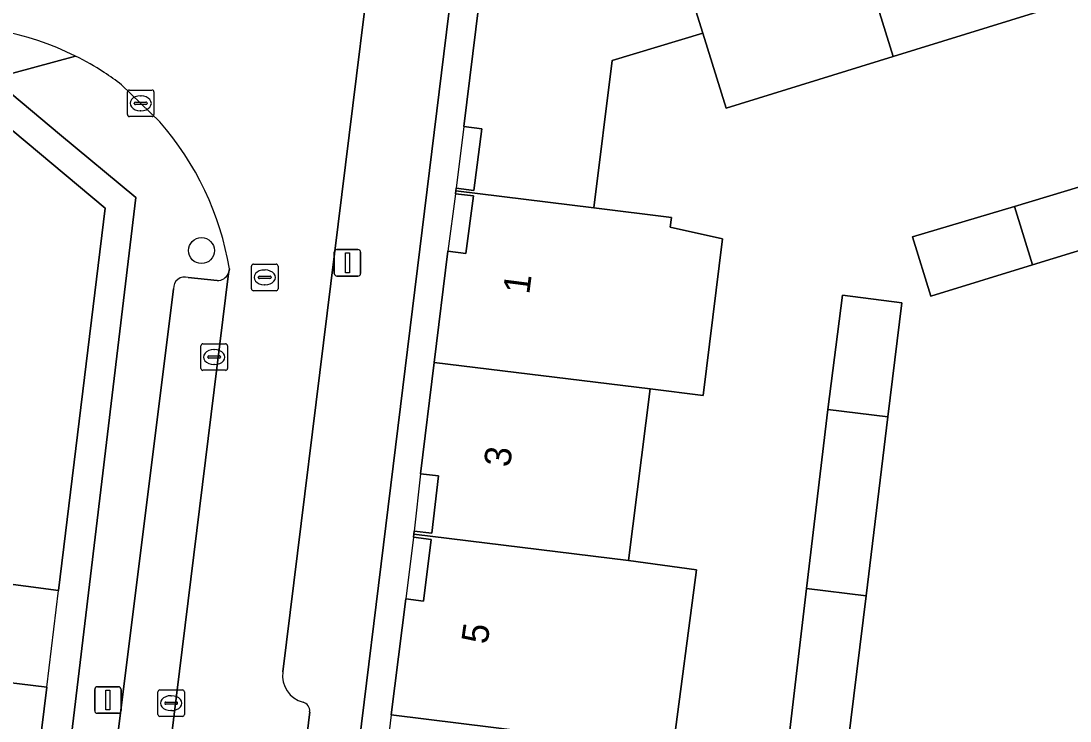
# Model space of a CAD drawing. Extents: x 161692 to 162379, y 380760 to 381678.
# Drawn here: x 162268.3 to 162307.85, y 381597.15 to 381623.55 of the extents above; entities that cross this region are included whole.
import ezdxf

# ---------------------------------------------------------------- set-up
doc = ezdxf.new("R2010")
doc.units = 0
for name, color, linetype in [('IMGEO_Boom', 7, 'Continuous'), ('IMGEO_Erf', 7, 'Continuous'), ('IMGEO_Kolk', 7, 'Continuous'), ('IMGEO_Lichtmast', 7, 'Continuous'), ('IMGEO_Pand', 7, 'Continuous'), ('IMGEO_Pand_nummerreeks', 7, 'Continuous'), ('IMGEO_Pand_overbouw', 7, 'Continuous'), ('IMGEO_Parkeervlak_open', 7, 'Continuous'), ('IMGEO_Rijbaan_lokaal_open', 7, 'Continuous'), ('IMGEO_Rioolput', 7, 'Continuous'), ('IMGEO_Voetpad_open', 7, 'Continuous')]:
    doc.layers.add(name, color=color, linetype=linetype)

msp = doc.modelspace()

# ---------------------------------------------------------------- linework, layer by layer
at = {"layer": 'IMGEO_Boom'}
msp.add_circle((162275.105, 381614.891), 0.489, dxfattribs=at)
at = {"layer": 'IMGEO_Erf'}
for points in [[(162284.801, 381626.817), (162278.22, 381573.325)], [(162287.431, 381596.745), (162282.264, 381597.389), (162282.809, 381601.759), (162283.478, 381601.677), (162283.771, 381604.004), (162283.095, 381604.089), (162283.108, 381604.199), (162283.121, 381604.309), (162283.79, 381604.232), (162284.038, 381606.394), (162283.363, 381606.477), (162283.877, 381610.674), (162284.391, 381614.872), (162285.076, 381614.777), (162285.357, 381616.955), (162284.682, 381617.037), (162284.695, 381617.141), (162284.707, 381617.244), (162285.377, 381617.159), (162285.676, 381619.488), (162285.001, 381619.57), (162285.787, 381626.009)], [(162307.494, 381624.153), (162301.187, 381622.211), (162294.887, 381620.266), (162294.009, 381623.088), (162290.596, 381622.058), (162289.901, 381616.503), (162292.829, 381616.144), (162292.783, 381615.775), (162294.756, 381615.335), (162294.017, 381609.427), (162292.02, 381609.677), (162291.211, 381603.206), (162293.771, 381602.857), (162292.88, 381596.066)]]:
    msp.add_lwpolyline(points, dxfattribs=at)
for points in [[(162310.171, 381615.499), (162306.442, 381614.355), (162302.603, 381613.178), (162301.921, 381615.404), (162305.766, 381616.56), (162309.501, 381617.684), (162315.811, 381619.616), (162322.3, 381621.666), (162322.979, 381619.427), (162316.48, 381617.434)], [(162250.383, 381615.155), (162266.972, 381620.254), (162271.473, 381616.486), (162269.719, 381602.078), (162267.24, 381602.408), (162266.788, 381598.736), (162269.279, 381598.429), (162268.009, 381588.111), (162269.174, 381588.024), (162272.637, 381616.893), (162269.759, 381619.285), (162267.24, 381621.379), (162250.023, 381616.184)], [(162300.165, 381601.88), (162299.346, 381595.249), (162297.142, 381595.531), (162297.924, 381602.145), (162298.721, 381608.896), (162299.274, 381613.209), (162301.517, 381612.921), (162300.991, 381608.628)]]:
    msp.add_lwpolyline(points, close=True, dxfattribs=at)
at = {"layer": 'IMGEO_Kolk'}
for p, q in [((162272.314, 381620.019), (162272.314, 381620.871)), ((162272.389, 381620.945), (162273.241, 381620.945)), ((162273.315, 381620.871), (162273.315, 381620.019)), ((162272.616, 381620.488), (162273.014, 381620.488)), ((162272.802, 381620.725), (162272.827, 381620.725)), ((162272.573, 381620.439), (162272.573, 381620.451)), ((162273.011, 381620.402), (162272.613, 381620.402)), ((162272.825, 381620.165), (162272.8, 381620.165)), ((162273.057, 381620.451), (162273.057, 381620.439)), ((162273.241, 381619.945), (162272.389, 381619.945)), ((162275.162, 381611.377), (162276.014, 381611.377)), ((162275.087, 381610.451), (162275.087, 381611.303)), ((162275.575, 381611.157), (162275.6, 381611.157)), ((162276.088, 381611.303), (162276.088, 381610.451)), ((162275.346, 381610.871), (162275.346, 381610.883)), ((162275.784, 381610.834), (162275.386, 381610.834)), ((162275.389, 381610.92), (162275.787, 381610.92)), ((162275.598, 381610.597), (162275.573, 381610.597)), ((162275.83, 381610.883), (162275.83, 381610.871)), ((162276.014, 381610.377), (162275.162, 381610.377)), ((162273.538, 381598.328), (162274.39, 381598.328)), ((162273.463, 381597.402), (162273.463, 381598.254)), ((162273.951, 381598.108), (162273.976, 381598.108)), ((162274.464, 381598.254), (162274.464, 381597.402)), ((162273.722, 381597.822), (162273.722, 381597.834)), ((162274.16, 381597.785), (162273.762, 381597.785)), ((162273.765, 381597.871), (162274.163, 381597.871)), ((162273.974, 381597.548), (162273.949, 381597.548)), ((162274.206, 381597.834), (162274.206, 381597.822)), ((162274.39, 381597.328), (162273.538, 381597.328))]:
    msp.add_line(p, q, dxfattribs=at)
for points in [[(162272.314, 381620.019), (162272.314, 381620.871)], [(162272.389, 381620.945), (162273.241, 381620.945)], [(162273.315, 381620.871), (162273.315, 381620.019)], [(162273.241, 381619.945), (162272.389, 381619.945)], [(162275.162, 381611.377), (162276.014, 381611.377)], [(162275.087, 381610.451), (162275.087, 381611.303)], [(162276.088, 381611.303), (162276.088, 381610.451)], [(162276.014, 381610.377), (162275.162, 381610.377)], [(162273.538, 381598.328), (162274.39, 381598.328)], [(162273.463, 381597.402), (162273.463, 381598.254)], [(162274.464, 381598.254), (162274.464, 381597.402)], [(162274.39, 381597.328), (162273.538, 381597.328)]]:
    msp.add_lwpolyline(points, dxfattribs=at)
for centre, radius, start, end in [((162272.391, 381620.869), 0.0765, 91.552, 178.448), ((162272.391, 381620.869), 0.0765, 91.552, 178.448), ((162273.239, 381620.869), 0.0765, 1.552, 88.448), ((162273.239, 381620.869), 0.0765, 1.552, 88.448), ((162272.613, 381620.448), 0.0403, 85.8775, 175.7526), ((162273.018, 381620.45), 0.0386, 1.7309, 96.639), ((162272.61, 381620.438), 0.0366, 178.938, 274.7102), ((162273.014, 381620.445), 0.043, 264.8664, 352.4533), ((162272.391, 381620.021), 0.0765, 181.552, 268.448), ((162272.391, 381620.021), 0.0765, 181.552, 268.448), ((162273.239, 381620.021), 0.0765, 271.552, 358.448), ((162273.239, 381620.021), 0.0765, 271.552, 358.448), ((162275.164, 381611.301), 0.0765, 91.552, 178.448), ((162275.164, 381611.301), 0.0765, 91.552, 178.448), ((162276.012, 381611.301), 0.0765, 1.552, 88.448), ((162276.012, 381611.301), 0.0765, 1.552, 88.448), ((162275.386, 381610.88), 0.0403, 85.8775, 175.7526), ((162275.383, 381610.87), 0.0366, 178.938, 274.7102), ((162275.787, 381610.877), 0.043, 264.8664, 352.4533), ((162275.791, 381610.882), 0.0386, 1.7309, 96.639), ((162275.164, 381610.453), 0.0765, 181.552, 268.448), ((162275.164, 381610.453), 0.0765, 181.552, 268.448), ((162276.012, 381610.453), 0.0765, 271.552, 358.448), ((162276.012, 381610.453), 0.0765, 271.552, 358.448), ((162273.54, 381598.252), 0.0765, 91.552, 178.448), ((162273.54, 381598.252), 0.0765, 91.552, 178.448), ((162274.388, 381598.252), 0.0765, 1.552, 88.448), ((162274.388, 381598.252), 0.0765, 1.552, 88.448), ((162273.762, 381597.831), 0.0403, 85.8775, 175.7526), ((162273.759, 381597.821), 0.0366, 178.938, 274.7102), ((162274.163, 381597.828), 0.043, 264.8664, 352.4533), ((162274.167, 381597.833), 0.0386, 1.7309, 96.639), ((162273.54, 381597.404), 0.0765, 181.552, 268.448), ((162273.54, 381597.404), 0.0765, 181.552, 268.448), ((162274.388, 381597.404), 0.0765, 271.552, 358.448), ((162274.388, 381597.404), 0.0765, 271.552, 358.448)]:
    msp.add_arc(centre, radius, start, end, dxfattribs=at)
for centre, major_axis, ratio, start_param, end_param in [((162272.801, 381620.445), (-0.387, 0.002), 0.722429, 4.712389, 7.853982), ((162272.826, 381620.445), (-0.39, 0.002), 0.717154, 1.570796, 4.712389), ((162275.574, 381610.877), (-0.387, 0.002), 0.722429, 4.712389, 7.853982), ((162275.599, 381610.877), (-0.39, 0.002), 0.717154, 1.570796, 4.712389), ((162273.95, 381597.828), (-0.387, 0.002), 0.722429, 4.712389, 7.853982), ((162273.975, 381597.828), (-0.39, 0.002), 0.717154, 1.570796, 4.712389)]:
    msp.add_ellipse(centre, major_axis=major_axis, ratio=ratio, start_param=start_param, end_param=end_param, dxfattribs=at)
at = {"layer": 'IMGEO_Lichtmast'}
for p, q in [((162280.114, 381614.03), (162280.114, 381614.83)), ((162280.114, 381614.83), (162280.114, 381614.03)), ((162280.214, 381614.93), (162281.004, 381614.93)), ((162281.004, 381614.93), (162280.214, 381614.93)), ((162281.104, 381614.83), (162281.104, 381614.03)), ((162281.104, 381614.03), (162281.104, 381614.83)), ((162281.004, 381613.93), (162280.214, 381613.93)), ((162280.214, 381613.93), (162281.004, 381613.93)), ((162271.084, 381597.546), (162271.084, 381598.346)), ((162271.084, 381598.346), (162271.084, 381597.546)), ((162271.184, 381598.446), (162271.974, 381598.446)), ((162271.974, 381598.446), (162271.184, 381598.446)), ((162272.074, 381598.346), (162272.074, 381597.546)), ((162272.074, 381597.546), (162272.074, 381598.346)), ((162271.974, 381597.446), (162271.184, 381597.446)), ((162271.184, 381597.446), (162271.974, 381597.446))]:
    msp.add_line(p, q, dxfattribs=at)
for points in [[(162280.534, 381614.805), (162280.684, 381614.805), (162280.684, 381614.055), (162280.534, 381614.055), (162280.534, 381614.805)], [(162271.504, 381598.321), (162271.654, 381598.321), (162271.654, 381597.571), (162271.504, 381597.571), (162271.504, 381598.321)]]:
    msp.add_lwpolyline(points, dxfattribs=at)
for centre, start, end in [((162280.214, 381614.83), 90, 180), ((162280.214, 381614.83), 90, 180), ((162281.004, 381614.83), 0, 90), ((162281.004, 381614.83), 360, 90), ((162280.214, 381614.03), 180, 270), ((162280.214, 381614.03), 180, 270), ((162281.004, 381614.03), 270, 0), ((162281.004, 381614.03), 270, 0), ((162271.184, 381598.346), 90, 180), ((162271.184, 381598.346), 90, 180), ((162271.974, 381598.346), 0, 90), ((162271.974, 381598.346), 360, 90), ((162271.184, 381597.546), 180, 270), ((162271.184, 381597.546), 180, 270), ((162271.974, 381597.546), 270, 0), ((162271.974, 381597.546), 270, 0)]:
    msp.add_arc(centre, 0.1, start, end, dxfattribs=at)
at = {"layer": 'IMGEO_Pand'}
for points in [[(162307.494, 381624.153), (162305.065, 381631.962), (162304.963, 381631.934), (162305.167, 381631.268), (162302.97, 381630.621), (162302.768, 381631.271), (162298.757, 381630.023), (162301.187, 381622.211)], [(162298.757, 381630.023), (162294.746, 381628.775), (162294.958, 381628.148), (162292.763, 381627.461), (162292.56, 381628.11), (162292.457, 381628.078), (162294.009, 381623.088), (162294.887, 381620.266), (162301.187, 381622.211)], [(162290.596, 381622.058), (162294.009, 381623.088), (162292.457, 381628.078), (162292.355, 381628.046), (162292.547, 381627.416), (162289.971, 381626.606), (162289.767, 381627.255), (162285.787, 381626.009), (162285.001, 381619.57), (162285.676, 381619.488), (162285.377, 381617.159), (162284.707, 381617.244), (162284.695, 381617.141), (162289.901, 381616.503)], [(162251.095, 381612.839), (162252.52, 381604.788), (162252.396, 381604.05), (162252.541, 381604.032), (162255.829, 381603.619), (162254.121, 381589.999), (162255.825, 381589.795), (162255.804, 381589.616), (162268.009, 381588.111), (162269.279, 381598.429), (162266.788, 381598.736), (162267.24, 381602.408), (162269.719, 381602.078), (162271.473, 381616.486), (162266.972, 381620.254), (162250.383, 381615.155), (162250.773, 381613.887)], [(162309.501, 381617.684), (162305.766, 381616.56), (162306.442, 381614.355), (162310.171, 381615.499)], [(162292.783, 381615.775), (162292.829, 381616.144), (162289.901, 381616.503), (162284.695, 381617.141), (162284.682, 381617.037), (162285.357, 381616.955), (162285.076, 381614.777), (162284.391, 381614.872), (162283.877, 381610.674), (162292.02, 381609.677), (162294.017, 381609.427), (162294.756, 381615.335)], [(162306.442, 381614.355), (162305.766, 381616.56), (162301.921, 381615.404), (162302.603, 381613.178)], [(162300.991, 381608.628), (162301.517, 381612.921), (162299.274, 381613.209), (162298.721, 381608.896)], [(162291.211, 381603.206), (162292.02, 381609.677), (162283.877, 381610.674), (162283.363, 381606.477), (162284.038, 381606.394), (162283.79, 381604.232), (162283.121, 381604.309), (162283.108, 381604.199)], [(162300.991, 381608.628), (162298.721, 381608.896), (162297.924, 381602.145), (162300.165, 381601.88)], [(162291.211, 381603.206), (162283.108, 381604.199), (162283.095, 381604.089), (162283.771, 381604.004), (162283.478, 381601.677), (162282.809, 381601.759), (162282.264, 381597.389), (162287.431, 381596.745), (162288.124, 381596.659), (162292.88, 381596.066), (162293.771, 381602.857)], [(162300.165, 381601.88), (162297.924, 381602.145), (162297.142, 381595.531), (162299.346, 381595.249)]]:
    msp.add_lwpolyline(points, close=True, dxfattribs=at)
at = {"layer": 'IMGEO_Pand_overbouw'}
for points in [[(162284.707, 381617.244), (162285.377, 381617.159), (162285.676, 381619.488), (162285.001, 381619.57)], [(162284.682, 381617.037), (162284.391, 381614.872), (162285.076, 381614.777), (162285.357, 381616.955)], [(162283.363, 381606.477), (162283.121, 381604.309), (162283.79, 381604.232), (162284.038, 381606.394)], [(162283.095, 381604.089), (162282.809, 381601.759), (162283.478, 381601.677), (162283.771, 381604.004)], [(162269.279, 381598.429), (162269.719, 381602.078), (162267.24, 381602.408), (162266.788, 381598.736)], [(162281.702, 381592.805), (162286.869, 381592.181), (162287.431, 381596.745), (162282.264, 381597.389)]]:
    msp.add_lwpolyline(points, close=True, dxfattribs=at)
at = {"layer": 'IMGEO_Parkeervlak_open'}
for points in [[(162273.834, 381595.464), (162276.127, 381614.03)], [(162275.696, 381613.761), (162274.607, 381613.873)], [(162274.052, 381613.451), (162271.935, 381596.54)]]:
    msp.add_lwpolyline(points, dxfattribs=at)
for centre, radius, start, end in [((162274.476, 381613.469), 0.424, 72.033, 182.4628), ((162275.703, 381614.23), 0.469, 269.1619, 334.7771)]:
    msp.add_arc(centre, radius, start, end, dxfattribs=at)
at = {"layer": 'IMGEO_Rijbaan_lokaal_open'}
for points in [[(162278.179, 381599.004), (162282.074, 381630.538)], [(162272.093, 381621.147), (162273.534, 381619.746)], [(162276.16, 381614.205), (162276.127, 381614.03), (162273.834, 381595.464), (162271.583, 381577.153), (162270.793, 381570.751), (162270.736, 381570.267), (162275.813, 381569.627), (162276.161, 381572.464), (162276.188, 381572.685), (162279.186, 381597.501)]]:
    msp.add_lwpolyline(points, dxfattribs=at)
for centre, radius, start, end in [((162265.478, 381612.414), 10.956, 63.5863, 95.626), ((162265.648, 381612.716), 10.611, 56.9413, 63.6828), ((162265.579, 381612.582), 10.76, 52.7464, 57.0241), ((162265.05, 381612.332), 11.267, 9.567, 41.1476), ((162279.179, 381598.851), 1.012, 171.2906, 256.0429), ((162278.843, 381597.537), 0.344, 354.0157, 74.5774)]:
    msp.add_arc(centre, radius, start, end, dxfattribs=at)
at = {"layer": 'IMGEO_Rioolput'}
for p, q in [((162276.991, 381613.454), (162276.991, 381614.306)), ((162277.066, 381614.38), (162277.918, 381614.38)), ((162277.479, 381614.16), (162277.504, 381614.16)), ((162277.992, 381614.306), (162277.992, 381613.454)), ((162277.25, 381613.874), (162277.25, 381613.886)), ((162277.688, 381613.837), (162277.29, 381613.837)), ((162277.293, 381613.923), (162277.691, 381613.923)), ((162277.734, 381613.886), (162277.734, 381613.874)), ((162277.918, 381613.38), (162277.066, 381613.38)), ((162277.502, 381613.6), (162277.477, 381613.6))]:
    msp.add_line(p, q, dxfattribs=at)
for points in [[(162276.991, 381613.454), (162276.991, 381614.306)], [(162277.066, 381614.38), (162277.918, 381614.38)], [(162277.992, 381614.306), (162277.992, 381613.454)], [(162277.918, 381613.38), (162277.066, 381613.38)]]:
    msp.add_lwpolyline(points, dxfattribs=at)
for centre, radius, start, end in [((162277.068, 381614.304), 0.0765, 91.552, 178.448), ((162277.068, 381614.304), 0.0765, 91.552, 178.448), ((162277.916, 381614.304), 0.0765, 1.552, 88.448), ((162277.916, 381614.304), 0.0765, 1.552, 88.448), ((162277.29, 381613.883), 0.0403, 85.8775, 175.7526), ((162277.287, 381613.873), 0.0366, 178.938, 274.7102), ((162277.691, 381613.88), 0.043, 264.8664, 352.4533), ((162277.695, 381613.885), 0.0386, 1.7309, 96.639), ((162277.068, 381613.456), 0.0765, 181.552, 268.448), ((162277.068, 381613.456), 0.0765, 181.552, 268.448), ((162277.916, 381613.456), 0.0765, 271.552, 358.448), ((162277.916, 381613.456), 0.0765, 271.552, 358.448)]:
    msp.add_arc(centre, radius, start, end, dxfattribs=at)
for centre, major_axis, ratio, start_param, end_param in [((162277.478, 381613.88), (-0.387, 0.002), 0.722429, 4.712389, 7.853982), ((162277.503, 381613.88), (-0.39, 0.002), 0.717154, 1.570796, 4.712389)]:
    msp.add_ellipse(centre, major_axis=major_axis, ratio=ratio, start_param=start_param, end_param=end_param, dxfattribs=at)
at = {"layer": 'IMGEO_Voetpad_open'}
for points in [[(162282.074, 381630.538), (162278.179, 381599.004)], [(162279.186, 381597.501), (162276.188, 381572.685), (162278.22, 381573.325), (162284.801, 381626.817)], [(162250.773, 381613.887), (162250.383, 381615.155), (162250.023, 381616.184), (162267.24, 381621.379), (162270.352, 381622.227)], [(162270.352, 381622.227), (162267.24, 381621.379), (162269.759, 381619.285), (162272.637, 381616.893), (162269.174, 381588.024), (162268.009, 381588.111), (162267.289, 381582.298), (162268.473, 381582.165), (162266.543, 381567.5), (162268.237, 381567.5), (162268.683, 381571.18), (162268.944, 381571.171), (162268.861, 381571.486), (162269.467, 381576.487)], [(162273.534, 381619.746), (162272.093, 381621.147)], [(162276.127, 381614.03), (162276.16, 381614.205)], [(162274.607, 381613.873), (162275.696, 381613.761)], [(162271.935, 381596.54), (162274.052, 381613.451)]]:
    msp.add_lwpolyline(points, dxfattribs=at)
for centre, radius, start, end in [((162265.478, 381612.414), 10.956, 63.5863, 95.626), ((162265.648, 381612.716), 10.611, 56.9413, 63.6828), ((162265.579, 381612.582), 10.76, 52.7464, 57.0241), ((162265.05, 381612.332), 11.267, 9.567, 41.1476), ((162274.476, 381613.469), 0.424, 72.033, 182.4628), ((162275.703, 381614.23), 0.469, 269.1619, 334.7771), ((162279.179, 381598.851), 1.012, 171.2906, 256.0429), ((162278.843, 381597.537), 0.344, 354.0157, 74.5774)]:
    msp.add_arc(centre, radius, start, end, dxfattribs=at)

# ---------------------------------------------------------------- texts
at = {"layer": 'IMGEO_Pand_nummerreeks'}
for s, rotation, p in [('1', 82.6721, (162287.463, 381613.219)), ('3', 83.4074, (162286.743, 381606.702)), ('5', 81.7832, (162285.887, 381600.024))]:
    msp.add_text(s, height=1, rotation=rotation, dxfattribs=at).set_placement(p)

doc.saveas('drawing.dxf')
